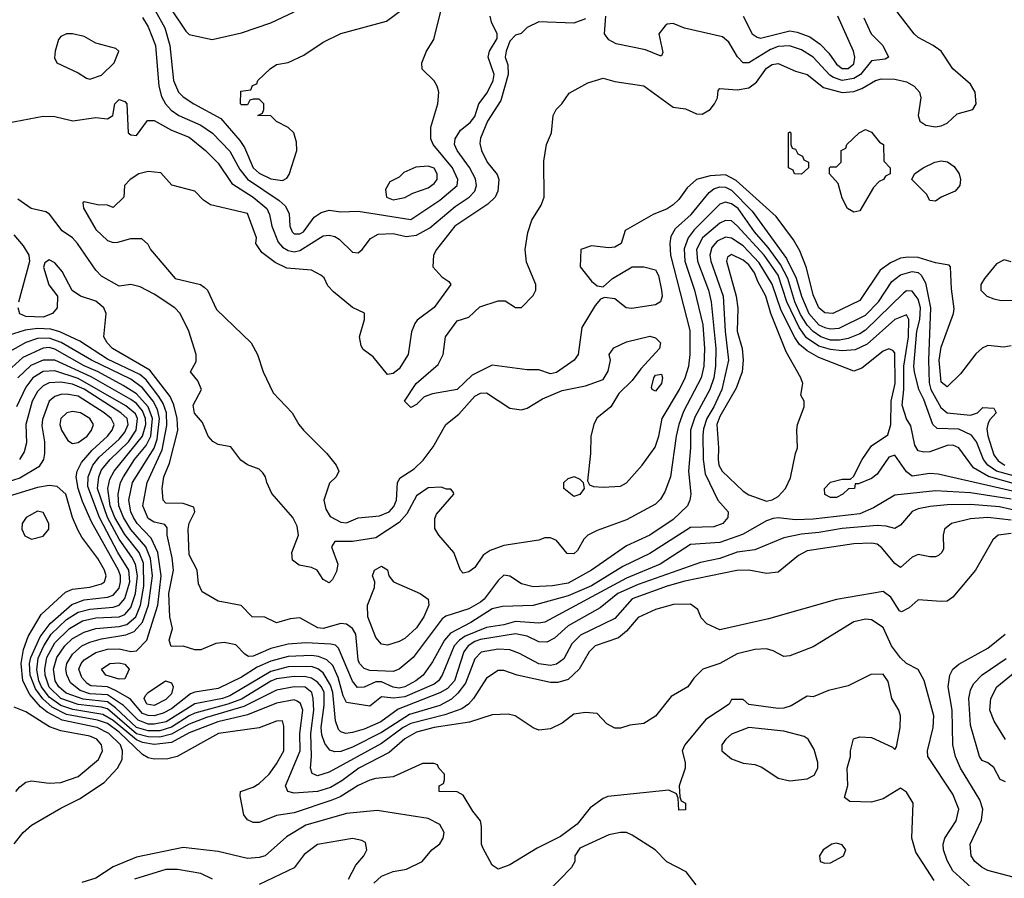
# Model space of a CAD drawing. Header units: inches. Extents: x 1793389 to 1900389, y 320802 to 470796.
# Tile 268 of 656: x 1831009 to 1834386, y 395613 to 398558. Entities that reach past the tile are written whole.
import ezdxf

# ---------------------------------------------------------------- set-up
doc = ezdxf.new("R2010")
doc.units = ezdxf.units.IN
doc.header["$MEASUREMENT"] = 0
doc.layers.add('B8339', color=7, linetype='Continuous')

msp = doc.modelspace()

# ---------------------------------------------------------------- linework, layer by layer
at = {"layer": 'B8339', "color": 2}
for points, elevation in [([(1831407, 398710), (1831506.3, 398530), (1831523.6, 398470), (1831536.4, 398350), (1831554, 398310), (1831570, 398294), (1831606.8, 398270), (1831699, 398219), (1831764, 398144), (1831779.5, 398119.5), (1831810.2, 398050.2), (1831830, 398031.8), (1831870, 398011.8), (1831910, 398006.4), (1831925.4, 398014.6), (1831933.3, 398026.7), (1831959, 398110), (1831958, 398138), (1831948.7, 398170), (1831930, 398188.7), (1831890, 398208.7), (1831870, 398228), (1831826, 398230), (1831842, 398238), (1831846, 398250), (1831846, 398270), (1831830, 398286), (1831810, 398286), (1831798, 398282), (1831790, 398266), (1831770, 398266), (1831766, 398270), (1831767.3, 398312.7), (1831802, 398318), (1831807.3, 398332.7), (1831822, 398338), (1831826, 398350), (1831868, 398390), (1831890, 398404.7), (1831930, 398412), (1831983.1, 398436.9), (1832050, 398481), (1832110, 398510.8), (1832266.8, 398553.2), (1832324.1, 398595.9)], 242), ([(1831466.6, 398686.6), (1831579, 398519), (1831590, 398507.7), (1831669.3, 398490.7), (1831770, 398512.7), (1831870, 398548), (1831950, 398585.5)], 246), ([(1831430, 398565.5), (1831450, 398534), (1831474.3, 398470), (1831486, 398330), (1831495.3, 398295.3), (1831509.2, 398269.2), (1831528.3, 398248.3), (1831554.9, 398230), (1831630, 398196.9), (1831670, 398168.7), (1831730, 398106.7), (1831763.9, 398043.9), (1831790, 398011.7), (1831898.4, 397938.4), (1831919.5, 397919.5), (1831933.4, 397893.4), (1831935.5, 397850), (1831943, 397830), (1831950, 397823.8), (1831970, 397823.1), (1831982.7, 397830), (1832018.6, 397881.4), (1832043.3, 397896.7), (1832070, 397904.9), (1832110, 397899.3), (1832170, 397901.3), (1832350, 397872.7), (1832450, 397939.5), (1832509.6, 397990), (1832511.5, 398010), (1832494, 398050), (1832427, 398130), (1832419.5, 398150), (1832419.5, 398190), (1832442.7, 398270), (1832446, 398310), (1832441.2, 398330), (1832430, 398348.7), (1832389, 398389), (1832388.7, 398410), (1832404, 398450), (1832429.5, 398490.5), (1832459.5, 398610)], 238), ([(1834410, 397439.3), (1834384.9, 397435.1), (1834330, 397440.5), (1834310, 397431.3), (1834288.6, 397411.4), (1834236.2, 397343.8), (1834190, 397299.3), (1834170, 397315.3), (1834162.9, 397390), (1834170, 397434.8), (1834212.3, 397550), (1834214.2, 397565.8), (1834204.5, 397635.5), (1834202, 397710), (1834196.5, 397716.5), (1834150, 397724.5), (1834090, 397742.6), (1834056, 397744), (1834030, 397739.7), (1833995.5, 397724.5), (1833960.7, 397699.3), (1833890, 397595.1), (1833798, 397550), (1833770, 397552.3), (1833750, 397569.5), (1833730, 397614), (1833707.1, 397707.1), (1833685.1, 397765.1), (1833662.7, 397802.7), (1833603.3, 397883.3), (1833466.3, 398006.3), (1833430, 398025.6), (1833376.9, 398023.1), (1833330.3, 398009.7), (1833298.4, 397981.6), (1833270, 397941.2), (1833250, 397922.7), (1833230, 397909.5), (1833182, 397890), (1833085.4, 397834.6), (1833072, 397790), (1833050, 397778), (1833030, 397775.3), (1832970, 397782), (1832934, 397770), (1832931.3, 397710), (1832970, 397661), (1832990, 397644.7), (1833010, 397642), (1833042, 397670), (1833110, 397711), (1833150, 397710.8), (1833190, 397700.7), (1833200.3, 397680.3), (1833210.3, 397630), (1833212.2, 397610), (1833207.3, 397590), (1833190, 397580.5), (1833107.6, 397567.6), (1833089, 397570), (1833050, 397601.2), (1833015.3, 397604.7), (1833000.7, 397599.3), (1832982.5, 397577.5), (1832937.5, 397502.5), (1832924.9, 397410), (1832910.6, 397390), (1832850, 397347.6), (1832830, 397342.9), (1832790, 397357.2), (1832750, 397357.2), (1832630, 397372.7), (1832560.9, 397339.1), (1832510, 397289.5), (1832425.4, 397274.6), (1832396, 397264), (1832370, 397238), (1832350, 397228), (1832328.7, 397250), (1832369.2, 397310), (1832444.8, 397375.2), (1832461.2, 397410), (1832469.4, 397470), (1832510, 397524.7), (1832550, 397538), (1832587.2, 397572.8), (1832650, 397594), (1832674, 397594), (1832710, 397571.3), (1832730, 397571.3), (1832770, 397612), (1832779, 397630), (1832779, 397650), (1832746.8, 397726.8), (1832742.9, 397770), (1832751.8, 397828.2), (1832765.2, 397870), (1832798, 397922), (1832808, 397950), (1832806.8, 398073.2), (1832816, 398130), (1832833.2, 398170), (1832839, 398230), (1832848.7, 398250), (1832868.7, 398270), (1832893.6, 398306.4), (1832958, 398342), (1833010, 398358), (1833050, 398346), (1833150, 398331), (1833250, 398258.4), (1833292.5, 398252.5), (1833330, 398235.5), (1833350, 398234.4), (1833377, 398250), (1833392.3, 398270), (1833402.7, 398290), (1833404.7, 398315.3), (1833410, 398322), (1833470, 398318), (1833510, 398324.4), (1833536, 398344), (1833570, 398392), (1833590, 398404.9), (1833610, 398408.4), (1833670, 398381.6), (1833710, 398370.4), (1833766.2, 398326.2), (1833830, 398308.7), (1833870, 398311.6), (1833897.6, 398322.4), (1833944, 398350), (1833964.9, 398355.1), (1834010, 398354), (1834050, 398344.9), (1834077.1, 398330), (1834094.9, 398310), (1834099.3, 398290), (1834090.7, 398230), (1834096, 398210), (1834116.3, 398196.3), (1834150, 398190.7), (1834170, 398194), (1834190, 398202.8), (1834224.1, 398235.9), (1834278, 398250), (1834289, 398270), (1834286, 398310), (1834270, 398337.2), (1834209, 398390), (1834169, 398450), (1834142, 398470), (1834090, 398497.2), (1834077.2, 398510), (1834010, 398595.3)], 226), ([(1830970, 398204), (1831090, 398226.8), (1831130, 398226), (1831191.1, 398211.1), (1831270, 398222.8), (1831310, 398218), (1831328, 398230), (1831335.3, 398270), (1831350, 398284.7), (1831370, 398278), (1831376, 398270), (1831381, 398170), (1831390, 398162.8), (1831410, 398161), (1831447.5, 398212.5), (1831470, 398213), (1831530, 398179.3), (1831590, 398154.9), (1831646.8, 398110), (1831690, 398066), (1831736.5, 397996.5), (1831810, 397948.9), (1831856.5, 397910), (1831866, 397890), (1831873.4, 397850), (1831895.3, 397795.3), (1831910, 397777.6), (1831930, 397766), (1831950, 397762.3), (1831970, 397766.3), (1832050, 397816.5), (1832070, 397818.7), (1832090, 397814.4), (1832104.9, 397804.9), (1832150, 397761), (1832170, 397758.8), (1832184, 397770), (1832212.3, 397807.7), (1832238, 397822), (1832290, 397824.9), (1832334.4, 397814.4), (1832370, 397819), (1832415.2, 397844.8), (1832502.2, 397917.8), (1832550.7, 397949.3), (1832569.7, 397970), (1832575.4, 397990), (1832572.7, 398012.7), (1832551.6, 398051.6), (1832509.7, 398110), (1832500.5, 398130), (1832502.4, 398150), (1832520.7, 398179.3), (1832554.1, 398205.9), (1832570, 398226.4), (1832583.6, 398270), (1832612.2, 398307.8), (1832633.1, 398350), (1832636.4, 398370), (1832616.2, 398430), (1832619.8, 398450), (1832646.3, 398493.7), (1832647.1, 398510), (1832627, 398550), (1832622.8, 398570)], 234), ([(1832950, 398561), (1832910, 398546), (1832789.1, 398550.9), (1832750, 398532), (1832728.9, 398511.1), (1832710, 398504.7), (1832690, 398484.7), (1832677.2, 398450), (1832674, 398430), (1832683.3, 398403.3), (1832684, 398370), (1832658.8, 398281.2), (1832614, 398210), (1832590, 398152), (1832586.8, 398133.2), (1832592.7, 398110), (1832612.7, 398070), (1832646.8, 398026.8), (1832652.7, 398010), (1832649.4, 397970), (1832639.3, 397950), (1832614.7, 397925.3), (1832500.9, 397850), (1832439, 397770), (1832428.7, 397750), (1832426, 397710), (1832456.4, 397676.4), (1832480.4, 397660.4), (1832488, 397650), (1832430, 397571.3), (1832372.3, 397527.7), (1832363.7, 397516.3), (1832352.3, 397487.7), (1832341.2, 397410), (1832310, 397360.7), (1832290, 397344.9), (1832270, 397340.7), (1832221.3, 397401.3), (1832186.7, 397426.7), (1832179.9, 397439.9), (1832174, 397470), (1832191.3, 397530), (1832191.3, 397551.3), (1832150, 397571), (1832084.8, 397624.8), (1832065.4, 397645.4), (1832053.1, 397673.1), (1832042.4, 397682.4), (1832010, 397699.1), (1831925.3, 397705.3), (1831885.1, 397725.1), (1831839.9, 397759.9), (1831818.8, 397790), (1831820.7, 397810), (1831790, 397893.4), (1831663, 397923), (1831639.1, 397939.1), (1831610, 397970.4), (1831530.7, 397990.7), (1831492.8, 398032.8), (1831450, 398037.3), (1831418, 398030), (1831388, 398010), (1831368, 397990), (1831366, 397950), (1831330, 397914), (1831310, 397922), (1831276.4, 397923.6), (1831230, 397934), (1831226, 397930), (1831228, 397912), (1831270, 397839), (1831310, 397801.2), (1831330, 397794), (1831345.4, 397794.6), (1831390, 397808), (1831427.3, 397807.3), (1831448.4, 397788.4), (1831458, 397770), (1831542, 397670), (1831629.6, 397649.6), (1831641.2, 397641.2), (1831652.7, 397630), (1831683.6, 397563.6), (1831802.7, 397450), (1831824.5, 397410), (1831844.5, 397350), (1831877.8, 397277.8), (1831943.7, 397210), (1831966, 397170), (1831982.7, 397150), (1832062.7, 397070), (1832094, 397030), (1832104, 397010), (1832094, 396990), (1832071.8, 396968.2), (1832052.3, 396910), (1832058.9, 396878.9), (1832073.8, 396853.8), (1832110, 396834), (1832130, 396832), (1832170.3, 396849.7), (1832243.4, 396856.6), (1832276.4, 396870), (1832292, 396888), (1832300.9, 396910), (1832304.9, 396970), (1832313.7, 396986.3), (1832362, 397018), (1832393, 397047), (1832426.9, 397093.1), (1832470.7, 397170), (1832514.9, 397205.1), (1832570, 397267.3), (1832590, 397277.6), (1832610, 397278), (1832690, 397225.2), (1832730, 397219.3), (1832750, 397226), (1832802.6, 397257.4), (1832870, 397286.6), (1832950, 397302.7), (1833010, 397324), (1833027.1, 397352.9), (1833034.8, 397390), (1833031.3, 397410), (1833047.3, 397432.7), (1833090, 397453.2), (1833170, 397472.7), (1833190, 397466.6), (1833206.6, 397450), (1833202.9, 397430), (1833139.5, 397360.5), (1833110, 397320.5), (1833063.6, 397276.4), (1833036, 397230), (1832988.2, 397191.8), (1832977.6, 397170), (1832967.6, 397130), (1832966.6, 397070), (1832956.4, 396976.4), (1832963.1, 396963.1), (1832976.5, 396956.5), (1833010, 396954.7), (1833070, 396958.4), (1833090, 396969.3), (1833144, 397030), (1833188.3, 397091.7), (1833201.6, 397130), (1833212.7, 397190), (1833271.7, 397290), (1833291.7, 397330), (1833304.2, 397370), (1833308.5, 397410), (1833308.1, 397491.9), (1833242.7, 397750), (1833239.5, 397790), (1833243.8, 397816.2), (1833258.2, 397841.8), (1833312, 397890), (1833374, 397966), (1833390, 397978.3), (1833410, 397985.1), (1833430, 397983.9), (1833450, 397973.1), (1833521.4, 397901.4), (1833639, 397739), (1833671.8, 397671.8), (1833690, 397609.6), (1833715.3, 397550), (1833750, 397511.9), (1833770, 397501.8), (1833790, 397497.8), (1833819.7, 397500.3), (1833910, 397544.8), (1833954.3, 397590), (1834000.2, 397659.8), (1834030, 397682.6), (1834070, 397694.5), (1834090, 397691), (1834101.4, 397681.4), (1834115.4, 397655.4), (1834132.4, 397570), (1834126.4, 397390), (1834127.9, 397312.1), (1834134.4, 397290), (1834168.2, 397228.2), (1834190, 397209.7), (1834270, 397201.2), (1834294, 397210), (1834312.7, 397227.3), (1834350, 397226), (1834358, 397210), (1834335.1, 397184.9), (1834329.2, 397170.8), (1834325.6, 397154.4), (1834329.7, 397130.3), (1834350, 397065.6), (1834365, 397045), (1834387.6, 397030)], 230), ([(1833904.2, 398564.2), (1833929.7, 398509.7), (1833969.3, 398470), (1833988.7, 398430), (1833977, 398423), (1833930, 398417.1), (1833892.4, 398370), (1833870, 398356.2), (1833830, 398350.2), (1833800.1, 398360.1), (1833788, 398368), (1833730, 398430.3), (1833690, 398455.3), (1833648.9, 398468.9), (1833610, 398466.5), (1833584.1, 398455.9), (1833510, 398410.5), (1833490, 398410.7), (1833470.4, 398430.4), (1833441.3, 398481.3), (1833419.9, 398499.9), (1833288.8, 398528.8), (1833250, 398544.9), (1833230, 398542.8), (1833222.5, 398537.5), (1833201.2, 398510), (1833214.6, 398445.4), (1833210, 398434), (1833206, 398434), (1833155.2, 398455.2), (1833055.2, 398475.2), (1833029.1, 398489.1), (1833015.3, 398510), (1833019.1, 398570)], 230), ([(1833490, 398570.7), (1833521.6, 398510), (1833538.3, 398498.3), (1833550, 398495.3), (1833650, 398519.6), (1833675.8, 398515.8), (1833719.3, 398499.3), (1833754.8, 398474.8), (1833783.8, 398443.8), (1833810, 398405.3), (1833830, 398390.3), (1833850, 398390.3), (1833870, 398406.7), (1833873.3, 398430), (1833868.2, 398450), (1833814.5, 398570)], 234), ([(1834508.8, 396968.8), (1834359.7, 397010), (1834329.9, 397029.9), (1834314.2, 397050), (1834290.6, 397110.6), (1834273, 397133), (1834230, 397154), (1834156.1, 397156.1), (1834140.5, 397170), (1834110, 397255.1), (1834092.4, 397290), (1834078.3, 397350), (1834075.4, 397370), (1834086.4, 397490), (1834096.5, 397530), (1834099.1, 397570), (1834090, 397599.6), (1834070, 397627.3), (1834050, 397627.6), (1834039.9, 397620.1), (1833910, 397492.6), (1833890, 397481), (1833850, 397464.5), (1833820.6, 397459.4), (1833790, 397459.4), (1833756.9, 397470), (1833730, 397488.7), (1833710, 397509.8), (1833686.8, 397546.8), (1833667.9, 397590), (1833643.7, 397670), (1833618.7, 397718.7), (1833576.3, 397776.3), (1833528.8, 397830), (1833473.3, 397910), (1833450, 397926.2), (1833430, 397932.4), (1833410, 397926), (1833322.3, 397837.7), (1833301.5, 397810), (1833287.6, 397772.4), (1833290.2, 397730), (1833323.2, 397630), (1833351.8, 397511.8), (1833357.2, 397430), (1833355.5, 397370), (1833346.5, 397330), (1833285.9, 397214.1), (1833270.2, 397170), (1833260.2, 397130), (1833241.6, 396990), (1833221.3, 396938.7), (1833206.6, 396913.4), (1833190, 396896), (1833090, 396842), (1832990, 396806), (1832958, 396790), (1832944.1, 396775.9), (1832922.5, 396737.5), (1832910, 396726), (1832887, 396727), (1832850, 396771.8), (1832830, 396780.7), (1832810, 396780.9), (1832790, 396772.7), (1832670, 396754.5), (1832623.1, 396736.9), (1832599.1, 396720.9), (1832570, 396679), (1832550, 396664), (1832530, 396659), (1832521.2, 396670), (1832498, 396730), (1832446, 396790), (1832432.9, 396812.9), (1832433, 396847), (1832438.3, 396861.7), (1832498, 396930), (1832496.4, 396936.4), (1832487.3, 396947.3), (1832472.7, 396947.3), (1832454.6, 396954.6), (1832410, 396952.3), (1832370, 396925.2), (1832336.4, 396863.6), (1832310, 396833.3), (1832230, 396781.2), (1832150, 396768), (1832090, 396768.7), (1832078.8, 396750), (1832100.7, 396690), (1832095.3, 396664.7), (1832082, 396638), (1832070, 396626), (1832050, 396638), (1832029.5, 396669.5), (1832010, 396679.3), (1831967.5, 396687.5), (1831944.2, 396704.2), (1831942, 396730), (1831965.1, 396790), (1831961.2, 396821.2), (1831946, 396850), (1831873.3, 396933.3), (1831856.3, 396970), (1831852.6, 396990), (1831843.3, 397003.3), (1831830, 397016.3), (1831790, 397031.6), (1831767, 397047), (1831733, 397093), (1831690, 397100.7), (1831671.4, 397111.4), (1831655.1, 397130), (1831636.2, 397176.2), (1831608.2, 397208.2), (1831604.4, 397235.6), (1831632.3, 397290), (1831619.5, 397319.5), (1831595.3, 397350), (1831614.6, 397385.4), (1831614, 397410), (1831589.3, 397490), (1831559.3, 397550), (1831541.2, 397570), (1831470, 397617), (1831422, 397642), (1831390, 397649.4), (1831350, 397643.7), (1831290, 397678.4), (1831270, 397699.3), (1831207, 397790), (1831190, 397809.4), (1831154.5, 397834.5), (1831111.5, 397891.5), (1831098.9, 397898.9), (1831048, 397910), (1831002.7, 397942.7)], 234), ([(1834490, 396947), (1834331.6, 396991.6), (1834280.9, 397020.9), (1834230, 397089.3), (1834210, 397098.4), (1834190, 397097.6), (1834130, 397076.2), (1834110, 397074.5), (1834090, 397079.3), (1834079.1, 397099.1), (1834065.1, 397165.1), (1834050, 397189), (1834036.2, 397236.2), (1834041.5, 397290), (1834041.6, 397370), (1834057, 397470), (1834058, 397530), (1834050, 397546), (1834010, 397529.6), (1833915.1, 397444.9), (1833874.5, 397425.5), (1833830, 397422.4), (1833790, 397427.1), (1833750, 397438.5), (1833707.3, 397467.3), (1833682.4, 397502.4), (1833640.2, 397590), (1833610, 397682), (1833562, 397750), (1833470, 397851.3), (1833450, 397868.2), (1833430, 397869.7), (1833410, 397860.4), (1833350.3, 397810), (1833330.2, 397770), (1833333.6, 397730), (1833371.4, 397630), (1833380.2, 397590), (1833396.2, 397430), (1833395, 397370), (1833390.2, 397330), (1833376.5, 397290), (1833324.9, 397195.1), (1833310.2, 397150), (1833310.2, 397090), (1833302.3, 397010), (1833310.5, 396930), (1833307.7, 396910), (1833299.1, 396890), (1833250, 396843.6), (1833170, 396789.7), (1833090, 396753.6), (1832970, 396669.7), (1832890, 396625.7), (1832836.2, 396616.2), (1832770, 396612.3), (1832730, 396622.7), (1832690, 396649), (1832670, 396652.7), (1832650, 396634), (1832602.4, 396570), (1832590, 396560.5), (1832550, 396536.9), (1832470, 396512.3), (1832457.7, 396502.3), (1832358, 396370), (1832310.7, 396330), (1832290, 396322.4), (1832210, 396326), (1832190, 396332), (1832174, 396350), (1832170, 396362), (1832161.6, 396450), (1832150, 396469.3), (1832130, 396484.5), (1832110, 396487.3), (1832050.2, 396469.8), (1832031.4, 396471.4), (1831970, 396506.6), (1831936.8, 396503.2), (1831890, 396489.2), (1831850, 396508.7), (1831806, 396510), (1831769, 396549), (1831690, 396564), (1831635.3, 396595.3), (1831622.7, 396622.7), (1831617.2, 396670), (1831590, 396722), (1831586.6, 396810), (1831590, 396830.8), (1831609.4, 396870), (1831606, 396886), (1831570, 396898.9), (1831510, 396899.5), (1831500.7, 396910), (1831497.6, 396950), (1831503.1, 396990), (1831523.3, 397036.7), (1831551, 397149), (1831548.9, 397190), (1831537.5, 397237.5), (1831525.2, 397265.2), (1831455.8, 397355.8), (1831327, 397430), (1831309.5, 397450), (1831298, 397470), (1831306, 397550), (1831297.2, 397570), (1831270, 397593.2), (1831218, 397610), (1831189.4, 397629.4), (1831154.7, 397694.7), (1831130, 397724), (1831110, 397734), (1831095.3, 397724.7), (1831090.9, 397709.1), (1831109.2, 397649.2), (1831139.1, 397610), (1831138, 397570), (1831122, 397550), (1831090, 397537.3), (1831030, 397540.4), (1831010, 397549.6), (1831004, 397570)], 238), ([(1834450, 396932.5), (1834159.3, 396999.3), (1834130, 397001.3), (1834070, 396991.8), (1834050, 397006.6), (1834010, 397064), (1833990, 397058), (1833950, 396999.3), (1833930, 396984), (1833886, 396966), (1833874, 396966), (1833872, 396950), (1833851.3, 396948.7), (1833832, 396930), (1833810, 396919), (1833790, 396919), (1833770, 396929), (1833769, 396950), (1833790, 396971.3), (1833830, 396982), (1833858, 396982), (1833868.4, 396991.6), (1833899, 397050), (1833930, 397096), (1833986.3, 397133.7), (1833996.9, 397170), (1833998, 397250), (1834011.3, 397310), (1834010, 397415.3), (1834003.7, 397423.7), (1833990, 397429.4), (1833970, 397421.6), (1833897.7, 397362.3), (1833870, 397352), (1833750, 397399.2), (1833710, 397421.7), (1833684, 397444), (1833667.9, 397467.9), (1833620.5, 397560.5), (1833590, 397651.5), (1833544.7, 397724.7), (1833490, 397782), (1833450, 397808.4), (1833430, 397812.6), (1833401.2, 397798.8), (1833382.7, 397777.3), (1833375.8, 397750), (1833379.1, 397730), (1833421.8, 397610), (1833428.3, 397490), (1833439.6, 397390), (1833417.2, 397290), (1833390.2, 397230), (1833366.2, 397190), (1833354.4, 397154.4), (1833352.5, 397132.5), (1833352.6, 397050), (1833359.9, 396999.9), (1833403.8, 396910), (1833439.1, 396870), (1833437.3, 396850), (1833421, 396830), (1833390, 396818.4), (1833310, 396816.3), (1833170, 396726.6), (1833078, 396682), (1832970, 396616.1), (1832890, 396581.8), (1832770, 396548.2), (1832664.7, 396544.7), (1832630, 396536.8), (1832555.8, 396490), (1832486.4, 396453.6), (1832466.3, 396430), (1832425.1, 396354.9), (1832392.4, 396310), (1832368, 396290), (1832330.5, 396270), (1832310, 396265), (1832290, 396267.9), (1832250, 396286.2), (1832230, 396287), (1832190, 396268.2), (1832167.7, 396267.7), (1832150, 396289.3), (1832102.6, 396402.6), (1832092.1, 396412.1), (1832075.8, 396415.8), (1831990, 396420.4), (1831930, 396415.6), (1831870, 396401), (1831810, 396374.3), (1831794, 396374), (1831781.3, 396381.3), (1831750, 396414), (1831710, 396422), (1831681.7, 396418.3), (1831630, 396396.2), (1831610, 396397), (1831570, 396409.2), (1831528, 396408), (1831522, 396430), (1831532.7, 396470), (1831523.6, 396510), (1831520.8, 396590), (1831536.4, 396670), (1831532.3, 396712.3), (1831514.5, 396790), (1831514.8, 396814.8), (1831506.3, 396826.3), (1831470, 396834.3), (1831450, 396846.9), (1831431.2, 396890), (1831445.7, 396970), (1831497.9, 397082.1), (1831514.1, 397165.9), (1831512.1, 397210), (1831501.1, 397241.1), (1831486.1, 397266.1), (1831442.4, 397322.4), (1831420.7, 397340.7), (1831310, 397393.5), (1831214.9, 397454.9), (1831147.2, 397487.2), (1831116.2, 397496.2), (1831070, 397498.5), (1831027.4, 397492.6), (1830970, 397474.5)], 242), ([(1831006, 397590), (1831043.7, 397730), (1831041.2, 397750), (1831022, 397782), (1830990, 397820.7)], 238), ([(1834410, 397728), (1834385.4, 397734.6), (1834359.6, 397720.4), (1834318, 397670), (1834306, 397650), (1834306, 397630), (1834326, 397610), (1834350, 397600.5), (1834375.2, 397595.2), (1834456, 397596)], 226), ([(1834410, 396913.6), (1834270, 396935.5), (1834150, 396941.7), (1834010, 396926.6), (1833936.9, 396883.1), (1833890, 396863.5), (1833730, 396844.4), (1833670, 396842), (1833610.6, 396849.4), (1833593.2, 396846.8), (1833570, 396839.3), (1833488, 396792), (1833410, 396764.8), (1833310, 396758.3), (1833205.5, 396690), (1833090, 396642.4), (1832810, 396491.8), (1832790, 396488.3), (1832710, 396493.3), (1832670, 396482), (1832610, 396473.3), (1832536.7, 396443.3), (1832516.9, 396430), (1832499.1, 396410), (1832458.3, 396310), (1832445.3, 396290), (1832430, 396278.5), (1832330, 396235.8), (1832290.7, 396230.7), (1832250, 396235.6), (1832210, 396203.6), (1832130, 396215.6), (1832118.2, 396238.2), (1832101.7, 396301.7), (1832082.5, 396342.5), (1832062.7, 396362.7), (1832033.9, 396373.9), (1832010, 396377.4), (1831930, 396373.6), (1831870, 396357.8), (1831823.2, 396336.7), (1831770, 396302.3), (1831690, 396264), (1831610, 396251.6), (1831594.8, 396245.2), (1831530, 396194.4), (1831501.2, 396178.8), (1831470, 396169.9), (1831450, 396170.7), (1831430, 396178.5), (1831388, 396228), (1831337.5, 396257.5), (1831310, 396269.1), (1831253.2, 396273.2), (1831240.5, 396280.5), (1831221.7, 396301.7), (1831212.3, 396330), (1831219.7, 396350), (1831230, 396362), (1831270, 396387.9), (1831310, 396398.2), (1831350, 396399.6), (1831390, 396390.3), (1831410, 396393.4), (1831445.4, 396430), (1831482.6, 396550), (1831494, 396650), (1831482.6, 396730), (1831459.9, 396779.9), (1831412, 396830), (1831399.8, 396850), (1831389.8, 396870), (1831383.1, 396910), (1831396.4, 396970), (1831470, 397088.9), (1831480.4, 397119.6), (1831488.1, 397190), (1831481.2, 397221.2), (1831466.8, 397250), (1831430, 397294.8), (1831390, 397325), (1831255.8, 397390), (1831151, 397451), (1831110, 397465.6), (1831070, 397464.4), (1831030, 397450.8), (1830957.1, 397410)], 246), ([(1834450, 396868.9), (1834370, 396887), (1834270, 396895.1), (1834190, 396894.5), (1834131.7, 396888.3), (1834090, 396880.5), (1834070, 396871.5), (1834030, 396823.7), (1834010, 396812.3), (1833981, 396821), (1833950, 396823.5), (1833830, 396812.9), (1833750, 396798.7), (1833690, 396793.3), (1833630, 396780.5), (1833530, 396739.6), (1833470, 396731.2), (1833410.2, 396709.8), (1833344, 396696), (1833130, 396621.1), (1833060.4, 396590), (1832999.7, 396540.3), (1832890, 396478.3), (1832843, 396437), (1832817.4, 396422.6), (1832790, 396423.6), (1832750, 396443), (1832710, 396450.9), (1832590, 396431.5), (1832570, 396424.5), (1832547.6, 396410), (1832532.6, 396390), (1832500.2, 396290), (1832476.4, 396263.6), (1832450, 396248.9), (1832307.1, 396192.9), (1832248, 396150), (1832190, 396124.5), (1832150, 396112.8), (1832128, 396110), (1832110, 396115.1), (1832102.8, 396122.8), (1832092.5, 396152.5), (1832083.2, 396250), (1832075.2, 396275.2), (1832050, 396317.4), (1832031.4, 396331.4), (1832010, 396339.3), (1831930, 396337.7), (1831870, 396322.3), (1831730, 396239.1), (1831704.9, 396230), (1831610, 396210.7), (1831511.8, 396150), (1831470, 396141.2), (1831450, 396142), (1831415.5, 396155.5), (1831365.5, 396205.5), (1831310, 396242.2), (1831250, 396246), (1831216.4, 396256.5), (1831183.6, 396283.6), (1831170.8, 396310.8), (1831167.3, 396330), (1831170.9, 396350), (1831190, 396382), (1831222.4, 396410), (1831250, 396422.8), (1831290, 396434), (1831372.6, 396447.4), (1831401.1, 396458.9), (1831430, 396491.8), (1831450.6, 396550), (1831464.9, 396650), (1831458.1, 396710), (1831441.6, 396750), (1831390, 396809.8), (1831364.7, 396850), (1831349.1, 396890), (1831346.3, 396930), (1831354.8, 396970), (1831364.5, 396990), (1831403.1, 397050), (1831442.6, 397097.4), (1831458.6, 397130), (1831464.4, 397190), (1831449.9, 397229.9), (1831410, 397275.3), (1831363.9, 397303.9), (1831278.3, 397350), (1831230, 397370.6), (1831130, 397427.9), (1831110, 397433.5), (1831090, 397431.7), (1831020.3, 397399.7), (1830957.4, 397342.6)], 250), ([(1834410, 396840.8), (1834330, 396850.9), (1834270, 396846.3), (1834204.7, 396830), (1834181, 396810), (1834176, 396790), (1834176.9, 396743.1), (1834172, 396730), (1834159.8, 396720.2), (1834150, 396715.3), (1834130, 396715.3), (1834090, 396724), (1834070, 396714), (1834030, 396679), (1834010, 396692.3), (1833966, 396746), (1833950, 396758.7), (1833930, 396762), (1833870, 396759.7), (1833710, 396736.2), (1833679.9, 396720.1), (1833610, 396662.7), (1833570, 396658.4), (1833509.7, 396669.7), (1833468.6, 396668.6), (1833290, 396631.9), (1833230, 396615.3), (1833110, 396571), (1833050, 396504.2), (1832932.8, 396447.2), (1832903.2, 396416.8), (1832874.8, 396365.2), (1832850, 396347.8), (1832830, 396343), (1832790, 396348.3), (1832723.7, 396383.7), (1832690, 396396.4), (1832650, 396399.2), (1832591.4, 396388.6), (1832570, 396366), (1832538.1, 396281.9), (1832512.2, 396247.8), (1832490, 396227.3), (1832450, 396205.6), (1832345.5, 396174.5), (1832250, 396113.3), (1832150, 396062.7), (1832110, 396047.3), (1832090, 396046.6), (1832072.4, 396052.4), (1832055.1, 396075.1), (1832045.3, 396105.3), (1832043.5, 396130), (1832053.1, 396206.9), (1832052.9, 396250), (1832043.8, 396270), (1832030, 396285.3), (1832010, 396298.8), (1831990, 396304.4), (1831950, 396305.5), (1831890, 396296.5), (1831870, 396288.9), (1831770, 396227.7), (1831722.4, 396210), (1831610, 396179.1), (1831590, 396170.6), (1831530, 396130.6), (1831490, 396119.1), (1831450, 396118.1), (1831410, 396129.9), (1831337.7, 396197.7), (1831310, 396218), (1831226.8, 396226.8), (1831168.1, 396248.1), (1831143.1, 396270), (1831130.8, 396290), (1831124.8, 396330), (1831136.8, 396370), (1831163.9, 396410), (1831190, 396434.9), (1831230, 396457.6), (1831270, 396469.2), (1831350, 396476.3), (1831376.2, 396483.8), (1831407, 396510), (1831423, 396550), (1831435.3, 396615.3), (1831433.8, 396693.8), (1831418.5, 396730), (1831370, 396792), (1831335.6, 396850), (1831319.5, 396890), (1831311.6, 396950), (1831318.3, 396981.7), (1831333.1, 397010), (1831430.6, 397130), (1831441.1, 397170), (1831440.2, 397190), (1831430, 397216.8), (1831410, 397241.5), (1831390, 397255.7), (1831253.6, 397333.6), (1831130, 397389.8), (1831090, 397390.8), (1831047.6, 397372.4), (1831002.3, 397330)], 254), ([(1834410, 396795.1), (1834364.7, 396790), (1834346.2, 396773.8), (1834287.7, 396670), (1834210, 396577.2), (1834190, 396564), (1834170, 396562), (1834090, 396568), (1834059.8, 396540.2), (1834033.4, 396526.6), (1834026.6, 396530), (1833996.6, 396576.6), (1833970, 396597), (1833810, 396569.4), (1833577.5, 396502.5), (1833410, 396465.2), (1833365.6, 396485.6), (1833346.8, 396506.8), (1833334.5, 396534.5), (1833310, 396553.2), (1833251.8, 396551.8), (1833190, 396535.1), (1833130, 396507), (1833090, 396460.9), (1833062.3, 396437.7), (1832982.8, 396410), (1832962, 396390), (1832928.4, 396330), (1832890, 396295.1), (1832855.1, 396284.9), (1832830, 396284.2), (1832715.3, 396310), (1832670, 396326), (1832650, 396326), (1832610, 396299.5), (1832565.5, 396230), (1832548, 396210), (1832525.8, 396194.2), (1832466.7, 396173.3), (1832350, 396144), (1832324, 396130), (1832250, 396075.3), (1832070, 395976.9), (1832030, 395964.2), (1832011.9, 395971.9), (1832006, 395990), (1832009.8, 396030.2), (1832007.2, 396110), (1832017.3, 396190), (1832016.1, 396230), (1832010.6, 396250.6), (1831987.9, 396267.9), (1831950, 396269.8), (1831890, 396257.6), (1831778, 396202), (1831650, 396164.9), (1831590, 396142), (1831530, 396107.3), (1831490, 396097.1), (1831450, 396097.6), (1831410, 396108.4), (1831310, 396193.5), (1831290, 396200.2), (1831210, 396208.4), (1831150, 396229.9), (1831110, 396268.8), (1831095.9, 396310), (1831094.7, 396330), (1831101.7, 396370), (1831130, 396420.9), (1831179.8, 396470), (1831224.6, 396495.4), (1831270, 396505.8), (1831350, 396509.3), (1831370, 396518), (1831390, 396542), (1831405.9, 396590), (1831412.8, 396650), (1831406, 396690), (1831394, 396714), (1831350, 396776), (1831309.9, 396850), (1831276.2, 396950), (1831280.3, 396990), (1831290, 397013.7), (1831319.8, 397050), (1831382.2, 397110), (1831409, 397150), (1831413.4, 397190), (1831406.2, 397206.2), (1831373.3, 397233.3), (1831210, 397327.9), (1831130, 397354.2), (1831090, 397350.8), (1831053.7, 397330), (1831030, 397297.6), (1830998.5, 397230)], 258), ([(1834284.5, 395570), (1834210, 395638), (1834190, 395673.2), (1834177.6, 395710), (1834176.2, 395730), (1834182, 395750), (1834220.7, 395810), (1834229.6, 395850), (1834210, 395901.2), (1834123.7, 396030), (1834122, 396050), (1834142.4, 396130), (1834144.7, 396170), (1834111.4, 396291.4), (1834090, 396329.2), (1834050, 396349.2), (1834030, 396369.3), (1833999.6, 396410), (1833970, 396473.2), (1833930, 396499.3), (1833910, 396502), (1833870, 396492), (1833730, 396406.6), (1833650, 396376), (1833630, 396373.2), (1833592.9, 396392.9), (1833570, 396399.7), (1833530, 396397.3), (1833470, 396383.1), (1833410, 396349.5), (1833352, 396330), (1833321.1, 396298.9), (1833301, 396270), (1833243.5, 396236.5), (1833190, 396168.7), (1833150, 396144), (1833102, 396138), (1833070, 396128), (1833050, 396128), (1833023.1, 396143.1), (1832990, 396178), (1832950, 396182), (1832910, 396175.3), (1832870, 396145.2), (1832830, 396125.2), (1832790, 396121.2), (1832770, 396129), (1832708, 396170), (1832684.5, 396175.5), (1832630, 396173.6), (1832551.6, 396148.4), (1832430, 396129.8), (1832370, 396114.2), (1832330, 396091.1), (1832276.3, 396043.7), (1832172.7, 395990), (1832113.5, 395946.5), (1832075.4, 395924.6), (1832030, 395910.8), (1831950, 395904.2), (1831929.2, 395910), (1831920.7, 395930), (1831970.8, 396050), (1831969.8, 396110), (1831979.8, 396190), (1831972.5, 396212.5), (1831960.7, 396220.7), (1831950, 396225.1), (1831890, 396213.1), (1831790, 396174), (1831688.4, 396150), (1831590, 396111.4), (1831530, 396079), (1831470, 396071.9), (1831430, 396078.6), (1831410, 396087.9), (1831330, 396154.6), (1831294.7, 396174.7), (1831191.7, 396191.7), (1831150, 396205.9), (1831110, 396234.3), (1831083.8, 396270), (1831074.4, 396290), (1831067.7, 396327.7), (1831072.3, 396367.7), (1831091.3, 396410), (1831117.1, 396450), (1831170, 396500.2), (1831210, 396525.8), (1831250, 396536), (1831330, 396542.6), (1831350, 396550.2), (1831370, 396572.2), (1831387, 396630), (1831383.4, 396670), (1831345.8, 396730), (1831283.2, 396850), (1831243, 396957), (1831244.4, 396990), (1831259.3, 397030), (1831282, 397058), (1831350, 397119.1), (1831370, 397143.1), (1831381.2, 397170), (1831377.2, 397190), (1831356.4, 397210), (1831230, 397290.6), (1831190, 397307.4), (1831150, 397315.3), (1831110, 397312), (1831090, 397301.7), (1831070, 397282.4), (1831051.5, 397250), (1831030.2, 397170), (1831032.8, 397107.2), (1831024.8, 397075.2), (1831008.2, 397050)], 262), ([(1834144.9, 395604.9), (1834082.5, 395702.5), (1834069.2, 395750), (1834073.2, 395870), (1834050, 395908.7), (1834030, 395922), (1833970, 395885.2), (1833930, 395874), (1833856.4, 395876.4), (1833838, 395890), (1833849, 395931), (1833846.6, 395990), (1833859, 396030), (1833859, 396050), (1833869.3, 396090.7), (1833890, 396098), (1833930, 396096), (1834002, 396062), (1834010, 396054), (1834016.4, 396063.6), (1834029.3, 396130), (1834029.5, 396170), (1834024.5, 396190), (1834000.5, 396230), (1833988, 396288), (1833970, 396312.7), (1833927.9, 396312.1), (1833850, 396272.7), (1833782.5, 396257.5), (1833730, 396235.3), (1833710, 396238), (1833655.2, 396204.8), (1833630, 396196), (1833610, 396195.1), (1833510, 396209.2), (1833490, 396226), (1833450, 396226), (1833442, 396210), (1833362.5, 396157.5), (1833290.8, 396070), (1833281, 396050), (1833291, 396010), (1833291.3, 395990), (1833271.3, 395930), (1833272.7, 395892.7), (1833278, 395878), (1833292, 395870), (1833292.7, 395847.3), (1833270, 395846), (1833267.3, 395887.3), (1833262, 395902), (1833235.3, 395915.3), (1833026.7, 395893.3), (1833010, 395886.6), (1832965.5, 395854.5), (1832921.1, 395798.9), (1832864.4, 395755.6), (1832783.8, 395716.2), (1832690, 395659), (1832650, 395644), (1832630, 395658), (1832597.5, 395717.5), (1832592.7, 395730), (1832593.2, 395790), (1832589.2, 395810), (1832562.7, 395842.7), (1832530, 395898), (1832508.9, 395908.9), (1832448, 395910), (1832448, 395930), (1832462, 395938), (1832466, 395950), (1832466, 395970), (1832446, 395990), (1832442, 396002), (1832430, 396006), (1832390, 396006), (1832290, 395961.2), (1832230, 395955.6), (1832210, 395949.6), (1832170, 395931.2), (1832108.3, 395891.7), (1832079.7, 395880.3), (1831950, 395837.4), (1831890, 395827.6), (1831830, 395804.5), (1831810, 395804.5), (1831790, 395813.2), (1831778, 395830), (1831764.7, 395895.3), (1831766, 395910), (1831810, 395924.9), (1831830, 395938), (1831864.5, 395970), (1831890, 396004.9), (1831914.7, 396050), (1831914.5, 396134.5), (1831910, 396152.7), (1831890, 396152), (1831830, 396129.4), (1831691, 396110), (1831548.9, 396031.1), (1831517.6, 396022.4), (1831470, 396021.3), (1831450, 396026), (1831430, 396037.6), (1831350, 396114.4), (1831310, 396143.2), (1831275.7, 396155.7), (1831170, 396175), (1831120.2, 396200.2), (1831088.3, 396228.3), (1831063.2, 396263.2), (1831044.9, 396310), (1831043.2, 396350), (1831047, 396370), (1831079.4, 396440.6), (1831113.5, 396486.5), (1831187.8, 396552.2), (1831230, 396568.3), (1831310, 396576.9), (1831330, 396584.4), (1831350, 396608.4), (1831355.3, 396630), (1831354.6, 396650), (1831347.7, 396670), (1831255.5, 396835.5), (1831224.8, 396904.8), (1831209.8, 396950), (1831203.1, 396990), (1831206.6, 397010), (1831221, 397039), (1831258, 397082), (1831309.7, 397130), (1831326.3, 397150), (1831332.8, 397170), (1831323, 397190), (1831298.9, 397210), (1831210, 397266.4), (1831170, 397274), (1831150, 397272.3), (1831130, 397265.6), (1831110, 397249.3), (1831087.1, 397187.1), (1831084.8, 397164.8), (1831093.7, 397110), (1831093.7, 397070), (1831090.3, 397049.7), (1831075.2, 397024.8), (1831010, 396985.7), (1830922, 396958)], 266), ([(1830989.6, 395730.4), (1831021.2, 395770), (1831050, 395794.8), (1831150, 395853.4), (1831214.5, 395885.5), (1831298.3, 395941.7), (1831344.5, 395990), (1831360.1, 396019.9), (1831361.1, 396050), (1831354.5, 396070), (1831314.8, 396110), (1831274.5, 396130), (1831155, 396155), (1831103, 396183), (1831080.7, 396200.7), (1831043.8, 396243.8), (1831019.8, 396290), (1831013.8, 396350), (1831022.5, 396397.5), (1831037.7, 396442.3), (1831082.3, 396517.7), (1831165.6, 396594.4), (1831190, 396604.2), (1831250, 396611.7), (1831290, 396623.1), (1831299.5, 396630), (1831305.6, 396650), (1831299.7, 396670), (1831277.4, 396710), (1831222.6, 396782.6), (1831208.3, 396808.3), (1831189.6, 396850), (1831167.6, 396930), (1831137.2, 396957.2), (1831110, 396960.7), (1831070, 396953.3), (1830970, 396922.6)], 270), ([(1834416.4, 395616.4), (1834330, 395639.3), (1834310, 395649.4), (1834285.2, 395670), (1834272.7, 395690), (1834269.4, 395730), (1834307.5, 395812.5), (1834312.3, 395850), (1834301.7, 395881.7), (1834236.3, 395990), (1834218.7, 396030), (1834209.6, 396070), (1834206.6, 396190), (1834193.3, 396270), (1834199.5, 396310), (1834209.7, 396330.3), (1834230, 396347.7), (1834330, 396402.4), (1834389.4, 396450)], 258), ([(1834390, 396089), (1834351.4, 396151.4), (1834336.2, 396190), (1834339.6, 396230), (1834360.7, 396270), (1834580.9, 396450)], 250), ([(1834390, 395943.7), (1834372.1, 395952.1), (1834350, 395993.2), (1834330, 396009.2), (1834310, 396017.2), (1834300.9, 396030), (1834270, 396138), (1834264.7, 396230), (1834270, 396258), (1834280.1, 396279.9), (1834309.8, 396310.2), (1834392.7, 396367.3)], 254), ([(1830996, 395910), (1831010, 395926.8), (1831030, 395942.8), (1831050, 395946.8), (1831110, 395939.1), (1831150, 395941.6), (1831210, 395962.4), (1831279.2, 396020.8), (1831293.3, 396050), (1831289.6, 396070), (1831274, 396090), (1831250, 396100.4), (1831150, 396119.1), (1831111.8, 396131.8), (1831030, 396184.2), (1830990, 396199.3)], 274), ([(1832223.7, 395596.3), (1832250, 395620.5), (1832290, 395635.5), (1832335.6, 395644.4), (1832389.3, 395670.7), (1832422, 395710), (1832450, 395731.3), (1832461.2, 395750), (1832465.2, 395770), (1832450, 395797.2), (1832410, 395818), (1832234.6, 395845.4), (1832130, 395835.1), (1831990, 395794.7), (1831924.5, 395755.5), (1831850.7, 395690), (1831830, 395683.6), (1831790, 395680.9), (1831690, 395705.1), (1831570, 395718), (1831410, 395685.1), (1831330, 395652), (1831270, 395613.6), (1831222, 395598)], 270), ([(1833328.7, 395590), (1833294.6, 395634.6), (1833229.1, 395669.1), (1833188.7, 395710), (1833110, 395760.9), (1833090, 395769.3), (1833069.4, 395769.4), (1833030, 395762), (1832930, 395716.2), (1832913, 395690), (1832913, 395670), (1832902, 395650), (1832816.7, 395563.3)], 270), ([(1832137, 395610), (1832162.4, 395657.6), (1832189.2, 395690), (1832199.3, 395710), (1832195.1, 395735.1), (1832182.7, 395742.7), (1832150, 395749.3), (1832030, 395729.2), (1831985.2, 395694.8), (1831950, 395648.7), (1831830, 395591.8)], 274), ([(1831670, 395609.2), (1831630, 395629.4), (1831550, 395643), (1831510, 395642.6), (1831402.8, 395610)], 274)]:
    msp.add_lwpolyline(points, dxfattribs=dict(at, elevation=elevation))
for points, elevation in [([(1831190, 398509.3), (1831170, 398509.3), (1831150, 398501.2), (1831142, 398490), (1831130.6, 398450), (1831128, 398428), (1831136, 398410), (1831210, 398376), (1831238, 398358), (1831250, 398354.8), (1831290, 398368.2), (1831333.2, 398410), (1831348.7, 398450), (1831339.3, 398459.3), (1831270, 398478), (1831230, 398500.9)], 238), ([(1833690, 398028.7), (1833666, 398030), (1833662, 398042), (1833646, 398050), (1833646, 398170), (1833650, 398174), (1833654, 398170), (1833654, 398130), (1833658, 398118), (1833670, 398114), (1833678, 398098), (1833694, 398090), (1833698, 398078), (1833714, 398070), (1833714, 398050)], 222), ([(1833870, 397898), (1833848.7, 397910), (1833830, 397946), (1833816.4, 397996.4), (1833786, 398030), (1833786, 398050), (1833790, 398054), (1833810, 398054), (1833826, 398070), (1833826, 398110), (1833842, 398118), (1833846, 398130), (1833888, 398170), (1833910, 398182), (1833930, 398172), (1833958, 398138), (1833971.3, 398130), (1833972.7, 398072.7), (1833994, 398050), (1833994, 398030), (1833978, 398022), (1833971.3, 398010), (1833956.3, 398003.7), (1833937.5, 397982.5), (1833890, 397902)], 222), ([(1832410, 398055.6), (1832367.5, 398052.5), (1832326.4, 398033.6), (1832310, 398018), (1832278, 398002), (1832264, 397976), (1832267.3, 397950), (1832290, 397940.5), (1832330, 397948.2), (1832357.2, 397962.8), (1832410, 397981.3), (1832430, 397996.3), (1832440.7, 398010), (1832440.7, 398030), (1832430, 398049.2)], 242), ([(1834150, 397935.3), (1834130, 397938), (1834119.5, 397959.5), (1834068.7, 398010), (1834078, 398030), (1834108, 398050), (1834148, 398070), (1834170, 398074), (1834190.6, 398070.6), (1834214.4, 398054.4), (1834231, 398030), (1834236, 398010), (1834234, 397990), (1834218, 397970), (1834170, 397949)], 222), ([(1833450, 397753), (1833436.3, 397743.7), (1833433, 397730), (1833466.7, 397610), (1833471.7, 397568.3), (1833470.3, 397490), (1833487.4, 397430), (1833490.5, 397390), (1833487.2, 397350), (1833466, 397294), (1833410, 397196.9), (1833399.7, 397170), (1833406.3, 397090), (1833404.2, 397050), (1833407.2, 397030), (1833418.4, 397010), (1833490, 396940.7), (1833510, 396927.7), (1833570, 396906), (1833590, 396910.8), (1833610, 396922.8), (1833635.1, 396950), (1833653.1, 396986.9), (1833669.3, 397070), (1833677.2, 397090), (1833674, 397150), (1833677.2, 397170), (1833699, 397230), (1833699, 397250), (1833688, 397270), (1833695.3, 397310), (1833688.7, 397330), (1833638.3, 397418.3), (1833584.8, 397550), (1833568.5, 397610), (1833540.6, 397660.6), (1833529.7, 397690), (1833510, 397716.9), (1833490, 397733.7)], 246), ([(1833190, 397284), (1833178, 397290), (1833176.4, 397296.4), (1833183.7, 397330), (1833190, 397338.8), (1833210, 397342), (1833213.4, 397330), (1833210.5, 397310)], 226), ([(1831190, 397214.7), (1831170.3, 397209.7), (1831150.4, 397189.6), (1831147, 397170), (1831152.4, 397150), (1831174.2, 397114.2), (1831190, 397104.9), (1831210, 397108.2), (1831240.7, 397130), (1831255.6, 397150), (1831261.6, 397170), (1831249.5, 397190), (1831217.2, 397210)], 270), ([(1832910, 396922), (1832875.3, 396950), (1832875.3, 396970), (1832890, 396984.7), (1832910.9, 396990.9), (1832930, 396982), (1832942, 396970), (1832944.7, 396950), (1832930, 396929)], 230), ([(1831070, 396872.3), (1831031.3, 396850), (1831018, 396830), (1831016, 396810), (1831027.1, 396787.1), (1831050, 396776), (1831090, 396786), (1831109, 396810), (1831109, 396830), (1831090, 396868)], 274), ([(1832270, 396412), (1832250, 396416), (1832230, 396439.3), (1832203.1, 396510), (1832201.5, 396550), (1832226, 396610), (1832227, 396630), (1832219.3, 396650), (1832226, 396670), (1832250, 396684), (1832270, 396670.8), (1832274.9, 396650), (1832290.6, 396630), (1832382.8, 396590), (1832410.4, 396570), (1832411.8, 396550), (1832394.6, 396510), (1832370, 396471.8), (1832330, 396435.1), (1832310, 396425.6)], 234), ([(1831350, 396295.6), (1831304, 396310), (1831289.3, 396330), (1831318, 396350), (1831350, 396351.6), (1831370, 396347.3), (1831384.9, 396330), (1831370, 396297.2)], 242), ([(1831470, 396205.6), (1831444.7, 396210), (1831435.6, 396230), (1831440.4, 396239.6), (1831449.3, 396250), (1831509.5, 396290.5), (1831530, 396282.8), (1831535.8, 396270), (1831530, 396245.6), (1831510, 396226.6)], 242), ([(1833510, 396129.6), (1833450, 396106.6), (1833430.7, 396090), (1833417.3, 396070), (1833417.3, 396050), (1833450, 396023), (1833490, 396007.3), (1833530, 396002.8), (1833554.4, 395994.4), (1833610, 395956), (1833650, 395947.3), (1833710, 395954), (1833733.3, 395966.7), (1833746.6, 395990), (1833746.6, 396010), (1833734, 396054), (1833713.2, 396090), (1833699.1, 396099.1), (1833630, 396116.9)], 270), ([(1833810, 395733.2), (1833794, 395730), (1833764.7, 395710), (1833752, 395690), (1833754, 395670), (1833770, 395664.7), (1833790, 395666), (1833834, 395690), (1833842, 395710), (1833830, 395728)], 270)]:
    msp.add_lwpolyline(points, close=True, dxfattribs=dict(at, elevation=elevation))

doc.saveas('drawing.dxf')
